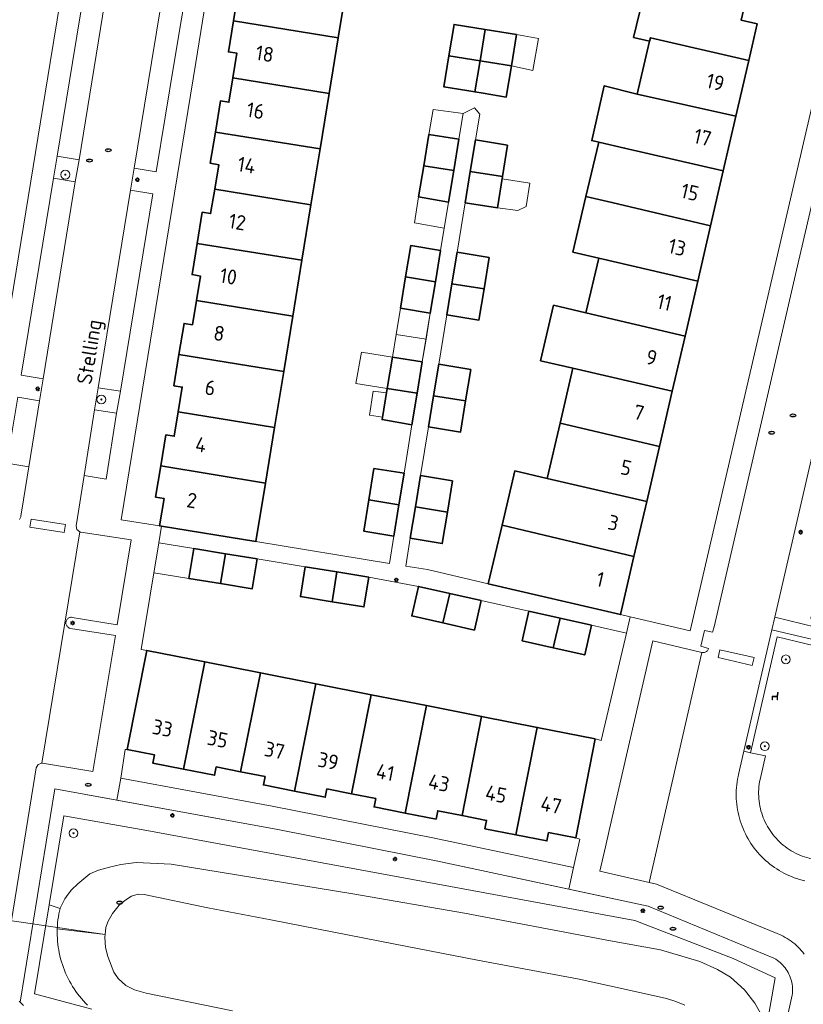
# Model space of a CAD drawing. Header units: metres. Extents: x 152610 to 160096, y 456114 to 462495.
# Tile 836 of 938: x 157705 to 157775, y 461915 to 462004. Entities that reach past the tile are written whole.
import ezdxf
from ezdxf.enums import TextEntityAlignment as Align

# ---------------------------------------------------------------- set-up
doc = ezdxf.new("R2010")
doc.units = ezdxf.units.M
doc.header["$LTSCALE"] = 0.5
doc.layers.get('0').update_dxf_attribs({"linetype": 'CONTINUOUS'})
for name, color, linetype, lineweight in [('B-PV-GR-BEPLANTING_CULTUUR_ROOS-GV', 251, 'CONTINUOUS', 18), ('B-PV-GR-BOOM-S', 251, 'CONTINUOUS', 25), ('B-PV-IE-MEUBILAIR-S', 251, 'CONTINUOUS', 25), ('B-PV-IE-MEUBILAIR_WEGMEUBILAIR-S', 251, 'CONTINUOUS', 25), ('B-PV-IE-TERREINAFSCHEIDING_KUNSTMATIG_HEKWERK-G', 251, 'IE-TERREINAFSCHEIDING_KUNSTMATIG-SO', 18), ('B-PV-KW-KUNSTWERK_DUIKER-G', 251, 'CONTINUOUS', 18), ('B-PV-OG-BEBOUWING-GV', 6, 'CONTINUOUS', 35), ('B-PV-OG-BEBOUWING-T18', 1, 'CONTINUOUS', 18), ('B-PV-OG-BEBOUWING_OVERBOUWING-GV', 251, 'CONTINUOUS', 18), ('B-PV-OG-TERREIN_BEGROEID-GV', 251, 'CONTINUOUS', 18), ('B-PV-OG-TERREIN_OEVER-GV', 251, 'CONTINUOUS', 18), ('B-PV-OG-TOPOGRAFIE-T18', 1, 'CONTINUOUS', 18), ('B-PV-OG-WATER_SLOOT-GV', 251, 'CONTINUOUS', 18), ('B-PV-VH-GESLOTENVERHARDING_ASFALT-GV', 251, 'CONTINUOUS', 18), ('B-PV-VH-OPENVERHARDING_BETONSTRAATSTEEN-GV', 251, 'CONTINUOUS', 18), ('B-PV-VH-OPENVERHARDING_TEGEL-GV', 251, 'CONTINUOUS', 18)]:
    doc.layers.add(name, color=color, linetype=linetype, lineweight=lineweight)
doc.styles.add('NLCS-ISO', font='NLCS-ISO.ttf')
doc.styles.add('NLCS-ISO-M750-T18', font='NLCS-ISO.ttf', dxfattribs={"height": 1.35})
doc.linetypes.add('IE-TERREINAFSCHEIDING_KUNSTMATIG-SO', pattern='A,4,[82,NLCS.SHX,S=0.75,R=90,X=0,Y=0],4,-2', length=10)

# ---------------------------------------------------------------- blocks, each defined once
blk = doc.blocks.new('SIE-MEUBILAIR_PAAL_LICHTMAST-SO')
for points in [[(-0.62, 0), (-1, 0)], [(-0.71, 0.71), (-0.44, 0.44)], [(0, 1), (0, 0.62)], [(0.44, 0.44), (0.71, 0.71)], [(1, 0), (0.62, 0)], [(-0.71, -0.71), (-0.44, -0.44)], [(0, -0.62), (0, -1)], [(0.44, -0.44), (0.71, -0.71)]]:
    blk.add_lwpolyline(points)
blk.add_circle((0, 0), 0.5)
blk = doc.blocks.new('SIE-MEUBILAIR_PUT_RIOOLPUT-SO')
blk.add_ellipse((0, 0), major_axis=(1.25, 0), ratio=0.54)
at = {"style": 'NLCS-ISO'}
blk.add_text('ri', height=0.75, dxfattribs=at).set_placement((-0.04, 0.07), align=Align.MIDDLE_CENTER)
blk = doc.blocks.new('SIE-WEG_ZITBANK-SO')
at = {"color": 0, "linetype": 'ByBlock', "lineweight": 18}
blk.add_lwpolyline([(-0.91, -1.63), (-0.91, -0.2), (1.09, -0.2), (1.09, -1.63), (1.29, -1.63), (1.29, -0.21), (1.54, 1.78), (1.33, 1.78), (1.11, 0), (-1.11, 0), (-1.11, -1.63)], close=True, dxfattribs=at)
blk = doc.blocks.new('SGR-BOOM_GBKN-SO')
at = {"linetype": 'ByBlock', "lineweight": 18}
h = blk.add_hatch(color=0, dxfattribs=at)
h.dxf.hatch_style = 1
edge = h.paths.add_edge_path()
edge.add_arc((0, 0), 0.25, 0, 360)
at = {"color": 0, "linetype": 'ByBlock', "lineweight": 18}
for radius in [2, 0.25]:
    blk.add_circle((0, 0), radius, dxfattribs=at)
at = {"color": 0, "linetype": 'ByBlock', "lineweight": 18, "style": 'NLCS-ISO'}
blk.add_attdef('SOORT', (2.5, 0), '', height=1.5, dxfattribs=at)

msp = doc.modelspace()

# ---------------------------------------------------------------- linework, layer by layer
at = {"layer": 'B-PV-GR-BEPLANTING_CULTUUR_ROOS-GV', "flags": 128}
for points in [[(157709.914, 461991.198), (157707.926, 461991.528), (157707.617, 461989.539), (157709.571, 461989.199)], [(157713.648, 461970.293), (157711.649, 461970.586), (157711.327, 461968.598), (157713.312, 461968.287)]]:
    msp.add_lwpolyline(points, close=True, dxfattribs=at)
at = {"layer": 'B-PV-IE-TERREINAFSCHEIDING_KUNSTMATIG_HEKWERK-G', "flags": 128}
for points in [[(157770.582, 461937.598), (157772.984, 461948.068), (157777.996, 461946.879)], [(157771.438, 461935.188), (157771.397, 461934.971), (157771.363, 461934.753), (157771.338, 461934.534), (157771.32, 461934.314), (157771.311, 461934.094), (157771.31, 461933.873), (157771.316, 461933.653), (157771.331, 461933.433), (157771.353, 461933.213), (157771.383, 461932.995), (157771.422, 461932.777), (157771.468, 461932.562), (157771.522, 461932.348), (157771.584, 461932.136), (157771.653, 461931.927), (157771.73, 461931.72), (157771.814, 461931.516), (157771.906, 461931.315), (157772.005, 461931.118), (157772.11, 461930.925), (157772.223, 461930.735), (157772.343, 461930.55), (157772.469, 461930.369), (157772.602, 461930.193), (157772.741, 461930.022), (157772.886, 461929.855), (157773.038, 461929.695), (157773.194, 461929.54), (157773.357, 461929.39), (157773.525, 461929.247), (157773.697, 461929.11), (157773.875, 461928.979), (157774.057, 461928.855), (157774.244, 461928.737), (157774.435, 461928.627), (157774.629, 461928.523), (157774.828, 461928.426), (157775.029, 461928.337), (157775.234, 461928.255), (157775.442, 461928.18), (157775.652, 461928.113), (157775.864, 461928.054), (157775.94, 461928.035), (157777.625, 461927.586), (157778.749, 461931.758), (157781.55, 461930.67)], [(157707.73, 461934.322), (157727.877, 461930.656), (157742.341, 461927.792), (157761.341, 461923.717), (157772.689, 461919.024)]]:
    msp.add_lwpolyline(points, dxfattribs=at)
at = {"layer": 'B-PV-KW-KUNSTWERK_DUIKER-G', "flags": 128}
msp.add_lwpolyline([(157712.274, 461921.166), (157690.305, 461924.397)], dxfattribs=at)
at = {"layer": 'B-PV-OG-BEBOUWING-GV', "flags": 128}
for points in [[(157734.198, 462007.547), (157725.499, 462008.955), (157725.089, 462006.481), (157724.314, 462006.603), (157723.864, 462003.768), (157733.331, 462002.232)], [(157763.419, 462007.619), (157761.418, 462008.091), (157760.014, 462002.258), (157761.464, 462001.912), (157761.537, 462002.223), (157770.425, 462000.168), (157771.191, 462003.478), (157769.731, 462003.818), (157770.245, 462006.029)], [(157733.331, 462002.232), (157723.864, 462003.768), (157723.417, 462000.951), (157724.176, 462000.827), (157723.815, 461998.615), (157732.509, 461997.196)], [(157746.617, 462002.973), (157743.796, 462003.433), (157743.334, 462000.609), (157746.15, 462000.153)], [(157749.44, 462002.513), (157746.617, 462002.973), (157746.15, 462000.153), (157747.094, 462000), (157748.976, 461999.693)], [(157770.425, 462000.168), (157761.537, 462002.223), (157761.464, 462001.912), (157760.345, 461997.135), (157769.258, 461995.13)], [(157746.15, 462000.153), (157743.334, 462000.609), (157742.874, 461997.792), (157744.948, 461997.453), (157745.682, 461997.333), (157746.124, 462000)], [(157747.094, 462000), (157746.15, 462000.153), (157746.124, 462000), (157745.682, 461997.333), (157746.418, 461997.213), (157748.512, 461996.871), (157748.976, 461999.693)], [(157732.509, 461997.196), (157723.815, 461998.615), (157723.454, 461996.403), (157722.694, 461996.525), (157722.235, 461993.706), (157731.69, 461992.175)], [(157769.258, 461995.13), (157760.345, 461997.135), (157757.366, 461997.898), (157756.238, 461992.94), (157756.858, 461992.798), (157759.203, 461992.262), (157768.117, 461990.199)], [(157731.69, 461992.175), (157722.235, 461993.706), (157721.775, 461990.881), (157722.534, 461990.755), (157722.17, 461988.544), (157730.864, 461987.111)], [(157744.23, 461993.058), (157741.527, 461993.495), (157741.058, 461990.659), (157743.761, 461990.222)], [(157748.623, 461992.513), (157745.728, 461992.989), (157745.261, 461990.142), (157748.164, 461989.69)], [(157766.963, 461985.214), (157768.117, 461990.199), (157759.203, 461992.262), (157756.858, 461992.798), (157755.708, 461987.893), (157758.049, 461987.336)], [(157743.761, 461990.222), (157741.058, 461990.659), (157740.592, 461987.842), (157743.29, 461987.378)], [(157748.164, 461989.69), (157745.261, 461990.142), (157744.799, 461987.32), (157747.704, 461986.856)], [(157730.864, 461987.111), (157722.17, 461988.544), (157721.805, 461986.332), (157721.046, 461986.455), (157720.586, 461983.643), (157730.049, 461982.115)], [(157766.963, 461985.214), (157758.049, 461987.336), (157755.708, 461987.893), (157754.529, 461982.859), (157756.868, 461982.301), (157765.809, 461980.229)], [(157730.049, 461982.115), (157720.586, 461983.643), (157720.124, 461980.819), (157720.884, 461980.69), (157720.521, 461978.487), (157729.223, 461977.053)], [(157742.579, 461983.002), (157739.876, 461983.436), (157739.411, 461980.603), (157742.114, 461980.166)], [(157746.961, 461982.353), (157744.064, 461982.835), (157743.599, 461979.993), (157746.5, 461979.53)], [(157765.809, 461980.229), (157756.868, 461982.301), (157755.711, 461977.361), (157764.657, 461975.255)], [(157742.114, 461980.166), (157739.411, 461980.603), (157738.948, 461977.784), (157741.647, 461977.323)], [(157746.5, 461979.53), (157743.599, 461979.993), (157743.138, 461977.17), (157746.038, 461976.701)], [(157729.223, 461977.053), (157720.521, 461978.487), (157720.158, 461976.283), (157719.398, 461976.402), (157718.943, 461973.582), (157728.406, 461972.049)], [(157755.711, 461977.361), (157752.791, 461978.049), (157751.614, 461973.028), (157754.537, 461972.35), (157763.503, 461970.269), (157764.657, 461975.255)], [(157728.406, 461972.049), (157718.943, 461973.582), (157718.488, 461970.766), (157719.247, 461970.642), (157718.883, 461968.423), (157727.581, 461966.994)], [(157740.924, 461972.932), (157738.221, 461973.366), (157737.756, 461970.534), (157740.459, 461970.096)], [(157745.303, 461972.234), (157742.405, 461972.716), (157741.941, 461969.872), (157744.842, 461969.411)], [(157763.503, 461970.269), (157754.537, 461972.35), (157753.377, 461967.4), (157762.349, 461965.286)], [(157740.459, 461970.096), (157737.756, 461970.534), (157737.293, 461967.713), (157739.992, 461967.251)], [(157744.842, 461969.411), (157741.941, 461969.872), (157741.48, 461967.049), (157744.38, 461966.581)], [(157727.581, 461966.994), (157718.883, 461968.423), (157718.518, 461966.204), (157717.758, 461966.329), (157717.297, 461963.516), (157726.762, 461961.974)], [(157762.349, 461965.286), (157753.377, 461967.4), (157752.205, 461962.399), (157761.198, 461960.311)], [(157726.762, 461961.974), (157717.297, 461963.516), (157716.834, 461960.697), (157717.594, 461960.572), (157717.198, 461958.1), (157717.371, 461958.072), (157725.898, 461956.676)], [(157739.276, 461962.859), (157736.559, 461963.283), (157736.103, 461960.453), (157738.81, 461960.012)], [(157743.663, 461962.161), (157740.762, 461962.641), (157740.301, 461959.809), (157743.199, 461959.339)], [(157752.205, 461962.399), (157749.283, 461963.077), (157748.131, 461958.164), (157760.044, 461955.325), (157761.198, 461960.311)], [(157738.81, 461960.012), (157736.103, 461960.453), (157735.645, 461957.615), (157738.344, 461957.173)], [(157743.199, 461959.339), (157740.301, 461959.809), (157739.841, 461956.987), (157742.734, 461956.508)], [(157760.044, 461955.325), (157748.131, 461958.164), (157746.887, 461952.854), (157758.829, 461950.079)], [(157723.138, 461955.585), (157720.273, 461956.053), (157719.833, 461953.351), (157722.698, 461952.884)], [(157726.003, 461955.118), (157723.138, 461955.585), (157722.698, 461952.884), (157725.562, 461952.416)], [(157733.218, 461953.945), (157730.352, 461954.412), (157729.913, 461951.709), (157732.779, 461951.243)], [(157736.086, 461953.477), (157733.218, 461953.945), (157732.779, 461951.243), (157735.645, 461950.777)], [(157743.401, 461951.994), (157740.569, 461952.635), (157739.966, 461949.959), (157742.786, 461949.323)], [(157746.234, 461951.352), (157743.401, 461951.994), (157742.786, 461949.323), (157745.63, 461948.681)], [(157753.369, 461949.751), (157750.535, 461950.39), (157749.934, 461947.719), (157752.749, 461947.084)], [(157756.202, 461949.113), (157753.369, 461949.751), (157752.749, 461947.084), (157755.599, 461946.442)], [(157721.293, 461945.805), (157716.036, 461946.843), (157714.259, 461937.894), (157716.719, 461937.407), (157716.57, 461936.653), (157719.367, 461936.103)], [(157726.297, 461944.817), (157721.293, 461945.805), (157719.367, 461936.103), (157722.158, 461935.554), (157722.309, 461936.31), (157724.514, 461935.871)], [(157731.301, 461943.829), (157726.297, 461944.817), (157724.514, 461935.871), (157726.72, 461935.431), (157726.57, 461934.677), (157729.365, 461934.122)], [(157736.296, 461942.842), (157731.301, 461943.829), (157729.365, 461934.122), (157732.158, 461933.567), (157732.309, 461934.32), (157734.515, 461933.881)], [(157741.303, 461941.854), (157736.296, 461942.842), (157734.515, 461933.881), (157736.72, 461933.443), (157736.572, 461932.689), (157739.373, 461932.138)], [(157746.285, 461940.87), (157741.303, 461941.854), (157739.373, 461932.138), (157742.168, 461931.588), (157742.316, 461932.341), (157744.521, 461931.907)], [(157751.314, 461939.877), (157746.285, 461940.87), (157744.521, 461931.907), (157746.727, 461931.473), (157746.578, 461930.718), (157749.382, 461930.166)], [(157756.548, 461938.843), (157751.314, 461939.877), (157749.382, 461930.166), (157752.178, 461929.616), (157752.328, 461930.371), (157754.78, 461929.892)]]:
    msp.add_lwpolyline(points, close=True, dxfattribs=at)
at = {"layer": 'B-PV-OG-BEBOUWING_OVERBOUWING-GV', "flags": 128}
for points in [[(157751.42, 462002.151), (157749.44, 462002.513), (157748.976, 461999.693), (157750.897, 461999.274)], [(157744.607, 461995.367), (157741.912, 461995.746), (157741.527, 461993.495), (157744.23, 461993.058)], [(157750.628, 461989.089), (157748.128, 461989.469), (157747.704, 461986.856), (157749.544, 461986.601), (157750.303, 461986.98)], [(157743.29, 461987.378), (157740.592, 461987.842), (157740.219, 461985.496), (157742.907, 461985.023)], [(157738.557, 461975.41), (157741.263, 461974.988), (157741.647, 461977.323), (157738.948, 461977.784)], [(157741.263, 461974.988), (157738.557, 461975.41), (157738.221, 461973.366), (157740.924, 461972.932)], [(157738.221, 461973.366), (157735.424, 461973.811), (157734.907, 461970.986), (157737.756, 461970.534)], [(157737.689, 461970.123), (157736.494, 461970.282), (157736.142, 461968.102), (157737.328, 461967.928)], [(157720.273, 461956.053), (157717.122, 461956.562), (157716.678, 461953.87), (157719.833, 461953.351)]]:
    msp.add_lwpolyline(points, close=True, dxfattribs=at)
at = {"layer": 'B-PV-OG-TERREIN_BEGROEID-GV', "flags": 128}
msp.add_lwpolyline([(157786.436, 461991.72), (157785.519, 461995.662), (157783.456, 461996.166), (157772.768, 461949.838), (157776.486, 461948.948), (157776.218, 461947.825), (157772.508, 461948.713), (157769.974, 461937.727), (157770.582, 461937.598), (157772.984, 461948.068), (157777.996, 461946.879), (157778.466, 461948.978), (157776.596, 461949.464), (157776.62, 461949.568), (157776.01, 461949.726), (157785.177, 461989.222), (157785.602, 461990.298), (157786.249, 461991.256)], close=True, dxfattribs=at)
for points in [[(157777.996, 461946.879), (157772.984, 461948.068), (157770.582, 461937.598), (157771.941, 461937.309), (157771.438, 461935.188), (157771.397, 461934.971), (157771.363, 461934.753), (157771.338, 461934.534), (157771.321, 461934.314), (157771.311, 461934.094), (157771.31, 461933.873), (157771.316, 461933.653), (157771.33, 461933.433), (157771.353, 461933.213), (157771.383, 461932.995), (157771.422, 461932.777), (157771.468, 461932.562), (157771.522, 461932.348), (157771.584, 461932.136), (157771.653, 461931.927), (157771.73, 461931.72), (157771.814, 461931.516), (157771.906, 461931.315), (157772.005, 461931.118), (157772.11, 461930.925), (157772.223, 461930.735), (157772.343, 461930.55), (157772.469, 461930.369), (157772.602, 461930.193), (157772.741, 461930.022), (157772.887, 461929.856), (157773.038, 461929.695), (157773.194, 461929.54), (157773.357, 461929.39), (157773.525, 461929.247), (157773.697, 461929.11), (157773.875, 461928.979), (157774.057, 461928.855), (157774.244, 461928.737), (157774.435, 461928.626), (157774.629, 461928.523), (157774.828, 461928.426), (157775.029, 461928.337), (157775.234, 461928.255), (157775.442, 461928.18)], [(157771.976, 461905.072), (157774.35, 461915.684), (157774.368, 461915.846), (157774.378, 461916.009), (157774.38, 461916.172), (157774.373, 461916.335), (157774.359, 461916.497), (157774.337, 461916.659), (157774.307, 461916.819), (157774.269, 461916.978), (157774.224, 461917.135), (157774.171, 461917.289), (157774.11, 461917.44), (157774.042, 461917.588), (157773.967, 461917.733), (157773.885, 461917.874), (157773.796, 461918.01), (157773.7, 461918.143), (157773.598, 461918.27), (157773.49, 461918.392), (157773.376, 461918.509), (157773.257, 461918.62), (157773.132, 461918.725), (157773.002, 461918.823), (157772.868, 461918.916), (157772.729, 461919.001), (157772.689, 461919.024), (157761.341, 461923.717), (157754.155, 461925.258), (157742.341, 461927.792), (157727.877, 461930.656), (157713.324, 461933.304), (157707.73, 461934.322), (157704.609, 461915.032), (157704.75, 461914.888), (157704.896, 461914.75)], [(157711.069, 461914.402), (157705.883, 461915.801), (157707.219, 461923.846), (157708.554, 461931.891), (157716.039, 461930.564), (157760.113, 461922.419), (157768.994, 461918.982), (157772.79, 461917.23), (157771.927, 461912.258)], [(157771.927, 461912.258), (157772.79, 461917.23), (157768.994, 461918.982), (157760.113, 461922.419), (157716.039, 461930.564), (157708.554, 461931.891), (157707.219, 461923.846), (157708.2, 461923.516), (157708.207, 461923.548), (157708.626, 461924.386), (157708.926, 461924.817), (157709.236, 461925.19), (157709.821, 461925.747), (157710.898, 461926.645), (157711.685, 461926.968), (157712.67, 461927.262), (157713.682, 461927.501), (157715.09, 461927.655), (157718.231, 461927.514), (157734.647, 461924.845), (157744.731, 461923.075), (157757.927, 461920.584), (157762.44, 461919.769), (157765.989, 461918.722), (157767.603, 461917.997), (157768.781, 461917.29), (157770.038, 461916.156), (157770.96, 461914.96), (157771.901, 461913.297)], [(157710.684, 461914.763), (157710.494, 461914.958), (157710.309, 461915.159), (157710.13, 461915.364), (157709.958, 461915.575), (157709.791, 461915.791), (157709.632, 461916.012), (157709.478, 461916.238), (157709.332, 461916.467), (157709.192, 461916.701), (157709.059, 461916.939), (157708.933, 461917.181), (157708.814, 461917.426), (157708.702, 461917.675), (157708.598, 461917.927), (157708.501, 461918.182), (157708.412, 461918.439), (157708.33, 461918.699), (157708.256, 461918.962), (157708.19, 461919.226), (157708.132, 461919.492), (157708.081, 461919.76), (157708.038, 461920.03), (157708.003, 461920.3), (157707.977, 461920.571), (157707.958, 461920.843), (157707.947, 461921.115), (157707.944, 461921.388), (157707.949, 461921.661), (157707.949, 461921.671), (157707.962, 461921.933), (157707.983, 461922.205), (157708.012, 461922.476), (157708.049, 461922.746), (157708.094, 461923.015), (157708.146, 461923.282), (157708.2, 461923.516), (157707.219, 461923.846), (157705.883, 461915.801), (157711.069, 461914.402)]]:
    msp.add_lwpolyline(points, dxfattribs=at)
at = {"layer": 'B-PV-OG-TERREIN_OEVER-GV', "flags": 128}
for points in [[(157771.901, 461913.297), (157770.96, 461914.96), (157770.038, 461916.156), (157768.781, 461917.29), (157767.603, 461917.997), (157765.989, 461918.722), (157762.44, 461919.769), (157757.927, 461920.584), (157744.731, 461923.075), (157734.647, 461924.845), (157718.231, 461927.514), (157715.09, 461927.655), (157713.682, 461927.501), (157712.67, 461927.262), (157711.685, 461926.968), (157710.898, 461926.645), (157709.821, 461925.747), (157709.236, 461925.19), (157708.926, 461924.817), (157708.626, 461924.386), (157708.207, 461923.548), (157708.2, 461923.516), (157708.146, 461923.282), (157708.094, 461923.015), (157708.049, 461922.746), (157708.012, 461922.476), (157707.983, 461922.205), (157707.962, 461921.933), (157707.949, 461921.671), (157712.275, 461921.166), (157712.343, 461921.78), (157712.525, 461922.317), (157712.947, 461923.062), (157713.533, 461923.814), (157714.062, 461924.249), (157714.661, 461924.628), (157715.248, 461924.801), (157715.809, 461924.787), (157721.549, 461923.558), (157727.235, 461922.476), (157738.322, 461920.324), (157745.926, 461918.841), (157755.101, 461917.126), (157759.356, 461916.177), (157762.995, 461915.369), (157763.831, 461915.093), (157764.637, 461914.786)], [(157723.776, 461914.249), (157715.979, 461915.861), (157714.93, 461916.164), (157714.155, 461916.556), (157713.455, 461917.179), (157713.065, 461917.756), (157712.53, 461919.164), (157712.309, 461919.983), (157712.246, 461920.913), (157712.275, 461921.166), (157707.949, 461921.671), (157707.949, 461921.661), (157707.944, 461921.388), (157707.947, 461921.115), (157707.958, 461920.843), (157707.977, 461920.571), (157708.003, 461920.3), (157708.038, 461920.03), (157708.081, 461919.76), (157708.132, 461919.492), (157708.19, 461919.226), (157708.256, 461918.962), (157708.33, 461918.699), (157708.412, 461918.439), (157708.501, 461918.182), (157708.598, 461917.927), (157708.702, 461917.675), (157708.814, 461917.426), (157708.933, 461917.181), (157709.059, 461916.939), (157709.192, 461916.701), (157709.332, 461916.467), (157709.478, 461916.238), (157709.632, 461916.012), (157709.791, 461915.791), (157709.958, 461915.575), (157710.13, 461915.364), (157710.309, 461915.159), (157710.494, 461914.958), (157710.684, 461914.763)]]:
    msp.add_lwpolyline(points, dxfattribs=at)
at = {"layer": 'B-PV-OG-WATER_SLOOT-GV', "flags": 128}
msp.add_lwpolyline([(157764.637, 461914.786), (157763.831, 461915.093), (157762.995, 461915.369), (157759.356, 461916.177), (157755.101, 461917.126), (157745.926, 461918.841), (157738.322, 461920.324), (157727.235, 461922.476), (157721.549, 461923.558), (157715.809, 461924.787), (157715.248, 461924.801), (157714.661, 461924.628), (157714.062, 461924.249), (157713.533, 461923.814), (157712.947, 461923.062), (157712.525, 461922.317), (157712.343, 461921.78), (157712.275, 461921.166), (157712.246, 461920.913), (157712.309, 461919.983), (157712.53, 461919.164), (157713.065, 461917.756), (157713.455, 461917.179), (157714.155, 461916.556), (157714.93, 461916.164), (157715.979, 461915.861), (157723.776, 461914.249)], dxfattribs=at)
at = {"layer": 'B-PV-VH-GESLOTENVERHARDING_ASFALT-GV', "flags": 128}
msp.add_lwpolyline([(157770.9, 461946.211), (157767.814, 461946.905), (157767.639, 461946.194), (157770.71, 461945.482)], close=True, dxfattribs=at)
at = {"layer": 'B-PV-VH-OPENVERHARDING_BETONSTRAATSTEEN-GV', "flags": 128}
for points in [[(157712.812, 462009.018), (157709.914, 461991.198), (157709.571, 461989.199), (157706.673, 461971.4), (157706.332, 461969.407), (157705.387, 461963.443), (157704.909, 461960.469), (157704.669, 461958.985), (157704.667, 461958.966), (157704.655, 461958.905), (157704.635, 461958.846), (157704.608, 461958.791), (157704.574, 461958.739), (157704.534, 461958.692)], [(157703.301, 461919.259), (157705.805, 461934.729), (157706.055, 461936.224), (157706.214, 461936.534), (157706.542, 461936.654), (157709.977, 461957.549), (157709.705, 461957.77), (157709.651, 461958.116), (157709.889, 461959.603), (157710.39, 461962.645), (157711.327, 461968.598), (157711.649, 461970.586), (157714.579, 461988.452), (157714.897, 461990.429), (157716.47, 462000), (157717.823, 462008.236)], [(157779.087, 462000), (157774.832, 461981.606), (157767.294, 461948.987), (157767.143, 461948.496), (157766.407, 461948.658), (157766.076, 461947.215), (157766.784, 461947.03), (157766.772, 461946.979), (157766.75, 461946.921), (157766.721, 461946.867), (157766.686, 461946.818), (157766.644, 461946.773), (157766.597, 461946.734), (157766.545, 461946.702), (157766.489, 461946.677), (157766.431, 461946.659), (157766.371, 461946.648), (157766.309, 461946.646), (157766.249, 461946.652), (157766.189, 461946.666), (157761.43, 461925.868), (157762.079, 461925.721), (157772.976, 461921.244), (157773.144, 461921.177), (157773.335, 461921.092), (157773.523, 461921.001), (157773.707, 461920.902), (157773.888, 461920.796), (157774.064, 461920.683), (157774.235, 461920.564), (157774.402, 461920.438), (157774.564, 461920.306), (157774.721, 461920.168), (157774.872, 461920.024), (157775.018, 461919.875), (157775.158, 461919.719), (157775.292, 461919.559), (157775.419, 461919.394)], [(157775.489, 461926.007), (157775.243, 461926.068), (157774.999, 461926.137), (157774.758, 461926.213), (157774.519, 461926.297), (157774.283, 461926.389), (157774.05, 461926.488), (157773.82, 461926.594), (157773.594, 461926.708), (157773.371, 461926.828), (157773.152, 461926.956), (157772.938, 461927.09), (157772.727, 461927.232), (157772.522, 461927.379), (157772.321, 461927.533), (157772.125, 461927.694), (157771.934, 461927.86), (157771.749, 461928.033), (157771.569, 461928.211), (157771.394, 461928.395), (157771.226, 461928.584), (157771.064, 461928.778), (157770.908, 461928.978), (157770.758, 461929.182), (157770.615, 461929.391), (157770.479, 461929.604), (157770.349, 461929.822), (157770.226, 461930.043), (157770.111, 461930.269), (157770.002, 461930.498), (157769.901, 461930.73), (157769.807, 461930.965), (157769.721, 461931.203), (157769.642, 461931.444), (157769.571, 461931.687), (157769.508, 461931.932), (157769.452, 461932.179), (157769.404, 461932.428), (157769.364, 461932.678), (157769.332, 461932.929), (157769.308, 461933.181), (157769.292, 461933.434), (157769.284, 461933.687), (157769.284, 461933.94), (157769.292, 461934.193), (157769.308, 461934.446), (157769.332, 461934.698), (157769.363, 461934.949), (157769.403, 461935.199), (157769.451, 461935.448), (157769.49, 461935.627), (157769.974, 461937.727), (157772.508, 461948.713), (157772.768, 461949.838), (157783.456, 461996.166)], [(157704.896, 461914.75), (157704.75, 461914.888), (157704.609, 461915.032), (157704.505, 461915.147)]]:
    msp.add_lwpolyline(points, dxfattribs=at)
for points in [[(157712.812, 462009.018), (157710.872, 462009.351), (157709.326, 462000), (157707.926, 461991.528), (157709.914, 461991.198)], [(157719.828, 462007.93), (157717.823, 462008.236), (157716.47, 462000), (157714.897, 461990.429), (157716.887, 461990.097), (157718.52, 462000)], [(157709.571, 461989.199), (157707.617, 461989.539), (157704.684, 461971.737), (157706.673, 461971.4)], [(157716.578, 461988.116), (157714.579, 461988.452), (157711.649, 461970.586), (157713.648, 461970.293)], [(157706.332, 461969.407), (157704.376, 461969.736), (157703.397, 461963.78), (157705.387, 461963.443)], [(157713.312, 461968.287), (157711.327, 461968.598), (157710.39, 461962.645), (157712.379, 461962.321)], [(157708.69, 461958.239), (157705.593, 461958.72), (157705.473, 461957.999), (157708.586, 461957.504)], [(157705.473, 461957.999), (157705.593, 461958.72), (157708.69, 461958.239), (157708.586, 461957.504)], [(157710.023, 461957.536), (157709.977, 461957.549), (157706.542, 461936.654), (157706.582, 461936.651), (157706.622, 461936.645), (157711.165, 461935.904), (157713.202, 461948.189), (157709.157, 461948.835), (157709.096, 461948.848), (157709.036, 461948.869), (157708.979, 461948.897), (157708.926, 461948.932), (157708.878, 461948.974), (157708.836, 461949.021), (157708.8, 461949.073), (157708.77, 461949.13), (157708.748, 461949.189), (157708.734, 461949.251), (157708.728, 461949.314), (157708.729, 461949.377), (157708.739, 461949.44), (157708.756, 461949.501), (157708.781, 461949.56), (157708.813, 461949.614), (157708.852, 461949.665), (157708.896, 461949.71), (157708.946, 461949.749), (157709.001, 461949.781), (157709.059, 461949.807), (157709.12, 461949.825), (157709.182, 461949.835), (157709.246, 461949.837), (157709.309, 461949.831), (157713.354, 461949.145), (157714.614, 461956.834), (157710.07, 461957.528)], [(157766.189, 461946.666), (157761.751, 461947.72), (157757.795, 461930.565), (157757.465, 461929.099), (157756.953, 461926.892), (157756.964, 461926.878), (157761.43, 461925.868)], [(157767.814, 461946.905), (157770.9, 461946.211), (157770.71, 461945.482), (157767.639, 461946.194)]]:
    msp.add_lwpolyline(points, close=True, dxfattribs=at)
at = {"layer": 'B-PV-VH-OPENVERHARDING_TEGEL-GV', "flags": 128}
for points in [[(157709.215, 462011.592), (157707.315, 462000), (157700.888, 461960.794)], [(157704.505, 461915.147), (157704.609, 461915.032), (157707.73, 461934.322), (157713.324, 461933.304), (157713.686, 461935.293), (157714.097, 461937.892), (157714.259, 461937.894), (157716.036, 461946.843), (157715.53, 461946.913), (157717.122, 461956.562), (157717.371, 461958.072), (157717.198, 461958.1), (157713.736, 461958.653), (157720.459, 462000), (157722.013, 462009.56)], [(157704.376, 461969.736), (157706.332, 461969.407), (157706.673, 461971.4), (157704.684, 461971.737), (157707.617, 461989.539), (157707.926, 461991.528), (157709.326, 462000), (157710.872, 462009.351)], [(157719.828, 462007.93), (157718.52, 462000), (157716.887, 461990.097), (157714.897, 461990.429), (157714.579, 461988.452), (157716.578, 461988.116), (157713.648, 461970.293), (157713.312, 461968.287), (157712.379, 461962.321), (157710.39, 461962.645), (157709.889, 461959.603), (157709.651, 461958.116), (157709.705, 461957.77), (157709.977, 461957.549), (157710.023, 461957.536), (157710.07, 461957.528), (157714.614, 461956.834), (157713.354, 461949.145), (157709.309, 461949.831), (157709.246, 461949.837), (157709.182, 461949.835), (157709.12, 461949.825), (157709.059, 461949.807), (157709.001, 461949.781), (157708.946, 461949.749), (157708.896, 461949.71), (157708.852, 461949.665), (157708.813, 461949.614), (157708.781, 461949.56), (157708.756, 461949.501), (157708.739, 461949.44), (157708.729, 461949.377), (157708.728, 461949.314), (157708.734, 461949.251), (157708.748, 461949.189), (157708.77, 461949.13), (157708.8, 461949.073), (157708.836, 461949.021), (157708.878, 461948.974), (157708.926, 461948.932), (157708.979, 461948.897), (157709.036, 461948.869), (157709.096, 461948.848), (157709.157, 461948.835), (157713.202, 461948.189), (157711.165, 461935.904), (157706.622, 461936.645), (157706.582, 461936.651), (157706.542, 461936.654), (157706.214, 461936.534), (157706.055, 461936.224), (157705.805, 461934.729), (157703.301, 461919.259)], [(157777.038, 462000), (157771.133, 461974.563), (157765.123, 461948.615), (157759.704, 461949.875), (157759.365, 461948.396), (157757.096, 461938.696), (157756.548, 461938.843), (157754.78, 461929.892), (157755.162, 461929.789), (157754.575, 461927.214), (157754.155, 461925.258), (157761.341, 461923.717), (157772.689, 461919.024), (157772.729, 461919.001), (157772.868, 461918.916), (157773.002, 461918.823), (157773.132, 461918.725), (157773.257, 461918.62), (157773.376, 461918.509), (157773.49, 461918.392), (157773.598, 461918.27), (157773.7, 461918.143), (157773.796, 461918.01), (157773.885, 461917.874), (157773.967, 461917.733), (157774.042, 461917.588), (157774.11, 461917.44), (157774.171, 461917.289), (157774.224, 461917.135), (157774.269, 461916.978), (157774.307, 461916.819), (157774.337, 461916.659), (157774.359, 461916.497), (157774.373, 461916.335), (157774.38, 461916.172), (157774.378, 461916.009), (157774.368, 461915.846), (157774.35, 461915.684), (157771.976, 461905.072)], [(157775.419, 461919.394), (157775.292, 461919.559), (157775.158, 461919.719), (157775.018, 461919.875), (157774.872, 461920.024), (157774.721, 461920.168), (157774.564, 461920.306), (157774.402, 461920.438), (157774.235, 461920.564), (157774.064, 461920.683), (157773.888, 461920.796), (157773.707, 461920.902), (157773.523, 461921.001), (157773.335, 461921.092), (157773.144, 461921.177), (157772.976, 461921.244), (157762.079, 461925.721), (157761.43, 461925.868), (157756.964, 461926.878), (157756.953, 461926.892), (157757.465, 461929.099), (157757.795, 461930.565), (157761.751, 461947.72), (157766.189, 461946.666), (157766.249, 461946.652), (157766.309, 461946.646), (157766.371, 461946.648), (157766.431, 461946.659), (157766.489, 461946.677), (157766.545, 461946.702), (157766.597, 461946.734), (157766.644, 461946.773), (157766.686, 461946.818), (157766.721, 461946.867), (157766.75, 461946.921), (157766.772, 461946.979), (157766.784, 461947.03), (157766.076, 461947.215), (157766.407, 461948.658), (157767.143, 461948.496), (157767.294, 461948.987), (157774.832, 461981.606), (157779.087, 462000)], [(157704.534, 461958.692), (157704.574, 461958.739), (157704.608, 461958.791), (157704.635, 461958.846), (157704.655, 461958.905), (157704.667, 461958.966), (157704.669, 461958.985), (157704.909, 461960.469), (157705.387, 461963.443), (157703.397, 461963.78)], [(157775.442, 461928.18), (157775.234, 461928.255), (157775.029, 461928.337), (157774.828, 461928.426), (157774.629, 461928.523), (157774.435, 461928.626), (157774.244, 461928.737), (157774.057, 461928.855), (157773.875, 461928.979), (157773.697, 461929.11), (157773.525, 461929.247), (157773.357, 461929.39), (157773.194, 461929.54), (157773.038, 461929.695), (157772.887, 461929.856), (157772.741, 461930.022), (157772.602, 461930.193), (157772.469, 461930.369), (157772.343, 461930.55), (157772.223, 461930.735), (157772.11, 461930.925), (157772.005, 461931.118), (157771.906, 461931.315), (157771.814, 461931.516), (157771.73, 461931.72), (157771.653, 461931.927), (157771.584, 461932.136), (157771.522, 461932.348), (157771.468, 461932.562), (157771.422, 461932.777), (157771.383, 461932.995), (157771.353, 461933.213), (157771.33, 461933.433), (157771.316, 461933.653), (157771.31, 461933.873), (157771.311, 461934.094), (157771.321, 461934.314), (157771.338, 461934.534), (157771.363, 461934.753), (157771.397, 461934.971), (157771.438, 461935.188), (157771.941, 461937.309), (157770.582, 461937.598), (157769.974, 461937.727), (157769.49, 461935.627), (157769.451, 461935.448), (157769.403, 461935.199), (157769.363, 461934.949), (157769.332, 461934.698), (157769.308, 461934.446), (157769.292, 461934.193), (157769.284, 461933.94), (157769.284, 461933.687), (157769.292, 461933.434), (157769.308, 461933.181), (157769.332, 461932.929), (157769.364, 461932.678), (157769.404, 461932.428), (157769.452, 461932.179), (157769.508, 461931.932), (157769.571, 461931.687), (157769.642, 461931.444), (157769.721, 461931.203), (157769.807, 461930.965), (157769.901, 461930.73), (157770.002, 461930.498), (157770.111, 461930.269), (157770.226, 461930.043), (157770.349, 461929.822), (157770.479, 461929.604), (157770.615, 461929.391), (157770.758, 461929.182), (157770.908, 461928.978), (157771.064, 461928.778), (157771.226, 461928.584), (157771.394, 461928.395), (157771.569, 461928.211), (157771.749, 461928.033), (157771.934, 461927.86), (157772.125, 461927.694), (157772.321, 461927.533), (157772.522, 461927.379), (157772.727, 461927.232), (157772.938, 461927.09), (157773.152, 461926.956), (157773.371, 461926.828), (157773.594, 461926.708), (157773.82, 461926.594), (157774.05, 461926.488), (157774.283, 461926.389), (157774.519, 461926.297), (157774.758, 461926.213), (157774.999, 461926.137), (157775.243, 461926.068), (157775.489, 461926.007)]]:
    msp.add_lwpolyline(points, dxfattribs=at)
for points in [[(157746.109, 461995.32), (157745.638, 461995.898), (157744.607, 461995.367), (157744.23, 461993.058), (157743.761, 461990.222), (157743.29, 461987.378), (157742.579, 461983.002), (157742.114, 461980.166), (157741.647, 461977.323), (157740.924, 461972.932), (157740.459, 461970.096), (157739.992, 461967.251), (157739.276, 461962.859), (157738.81, 461960.012), (157738.344, 461957.173), (157737.948, 461954.71), (157725.898, 461956.676), (157717.371, 461958.072), (157717.122, 461956.562), (157720.273, 461956.053), (157723.138, 461955.585), (157726.003, 461955.118), (157730.352, 461954.412), (157733.218, 461953.945), (157736.086, 461953.477), (157740.569, 461952.635), (157743.401, 461951.994), (157746.234, 461951.352), (157750.535, 461950.39), (157753.369, 461949.751), (157756.202, 461949.113), (157759.365, 461948.396), (157759.704, 461949.875), (157758.829, 461950.079), (157746.887, 461952.854), (157741.383, 461954.15), (157739.431, 461954.468), (157739.841, 461956.987), (157740.301, 461959.809), (157740.762, 461962.641), (157741.48, 461967.049), (157741.941, 461969.872), (157742.405, 461972.716), (157743.138, 461977.17), (157743.599, 461979.993), (157744.064, 461982.835), (157744.799, 461987.32), (157745.261, 461990.142), (157745.728, 461992.989)], [(157772.508, 461948.713), (157776.218, 461947.825), (157776.486, 461948.948), (157772.768, 461949.838)], [(157713.686, 461935.293), (157713.324, 461933.304), (157727.877, 461930.656), (157742.341, 461927.792), (157754.155, 461925.258), (157754.575, 461927.214), (157741.887, 461929.904), (157727.37, 461932.775)]]:
    msp.add_lwpolyline(points, close=True, dxfattribs=at)

# ---------------------------------------------------------------- block references
at = {"layer": 'B-PV-GR-BOOM-S', "xscale": 0.2, "yscale": 0.2, "zscale": 0.2}
for p in [(157708.679, 461989.854), (157711.931, 461969.526), (157773.764, 461946.029), (157771.871, 461938.181), (157709.418, 461930.314)]:
    msp.add_blockref('SGR-BOOM_GBKN-SO', p, dxfattribs=at)
at = {"layer": 'B-PV-IE-MEUBILAIR-S', "xscale": 0.2, "yscale": 0.2, "zscale": 0.2}
for name, p in [('SIE-MEUBILAIR_PUT_RIOOLPUT-SO', (157712.554, 461992.066)), ('SIE-MEUBILAIR_PUT_RIOOLPUT-SO', (157710.863, 461991.126)), ('SIE-MEUBILAIR_PAAL_LICHTMAST-SO', (157715.174, 461989.393)), ('SIE-MEUBILAIR_PAAL_LICHTMAST-SO', (157706.181, 461970.49)), ('SIE-MEUBILAIR_PUT_RIOOLPUT-SO', (157774.412, 461968.085)), ('SIE-MEUBILAIR_PUT_RIOOLPUT-SO', (157772.479, 461966.524)), ('SIE-MEUBILAIR_PAAL_LICHTMAST-SO', (157775.105, 461957.535)), ('SIE-MEUBILAIR_PAAL_LICHTMAST-SO', (157738.578, 461953.21)), ('SIE-MEUBILAIR_PAAL_LICHTMAST-SO', (157709.33, 461949.319)), ('SIE-MEUBILAIR_PAAL_LICHTMAST-SO', (157770.39, 461938.09)), ('SIE-MEUBILAIR_PUT_RIOOLPUT-SO', (157710.745, 461934.696)), ('SIE-MEUBILAIR_PAAL_LICHTMAST-SO', (157718.341, 461931.927)), ('SIE-MEUBILAIR_PAAL_LICHTMAST-SO', (157738.451, 461927.985)), ('SIE-MEUBILAIR_PUT_RIOOLPUT-SO', (157713.581, 461924.035)), ('SIE-MEUBILAIR_PAAL_LICHTMAST-SO', (157760.849, 461923.305)), ('SIE-MEUBILAIR_PUT_RIOOLPUT-SO', (157762.462, 461923.584)), ('SIE-MEUBILAIR_PUT_RIOOLPUT-SO', (157763.569, 461921.676))]:
    msp.add_blockref(name, p, dxfattribs=at)
at = {"layer": 'B-PV-IE-MEUBILAIR_WEGMEUBILAIR-S', "xscale": 0.2, "yscale": 0.2, "zscale": 0.2}
msp.add_blockref('SIE-WEG_ZITBANK-SO', (157772.753, 461942.693), dxfattribs=at)

# ---------------------------------------------------------------- texts
at = {"layer": 'B-PV-OG-BEBOUWING-T18', "style": 'NLCS-ISO-M750-T18'}
for s, rotation, p in [('18', 351, (157726.694, 462000.782)), ('19', 346.9, (157767.406, 461998.213)), ('16', 350.8, (157725.863, 461995.639)), ('17', 347, (157766.252, 461993.228)), ('14', 350.8, (157725.058, 461990.715)), ('15', 347, (157765.104, 461988.27)), ('12', 350.7, (157724.216, 461985.576)), ('13', 347, (157763.95, 461983.285)), ('10', 350.7, (157723.41, 461980.656)), ('11', 346.9, (157762.797, 461978.306)), ('8', 350.8, (157722.57, 461975.51)), ('9', 347, (157761.644, 461973.326)), ('6', 350.8, (157721.768, 461970.593)), ('7', 346.9, (157760.49, 461968.342)), ('4', 350.7, (157720.928, 461965.445)), ('5', 347, (157759.338, 461963.362)), ('2', 350.7, (157720.106, 461960.405)), ('3', 347, (157758.185, 461958.382)), ('1', 346.9, (157757.001, 461953.266)), ('33', 348.9, (157717.452, 461939.813)), ('35', 348.9, (157722.434, 461938.83)), ('37', 348.8, (157727.58, 461937.81)), ('39', 348.8, (157732.428, 461936.845)), ('41', 348.9, (157737.584, 461935.823)), ('43', 348.9, (157742.43, 461934.867)), ('45', 348.9, (157747.593, 461933.85)), ('47', 348.9, (157752.567, 461932.874))]:
    msp.add_text(s, height=1.35, rotation=rotation, dxfattribs=at).set_placement(p, align=Align.MIDDLE)
at = {"layer": 'B-PV-OG-TOPOGRAFIE-T18', "style": 'NLCS-ISO-M750-T18'}
msp.add_text('Stelling', height=1.35, rotation=80.6, dxfattribs=at).set_placement((157711.037, 461973.803), align=Align.MIDDLE)

doc.saveas('drawing.dxf')
